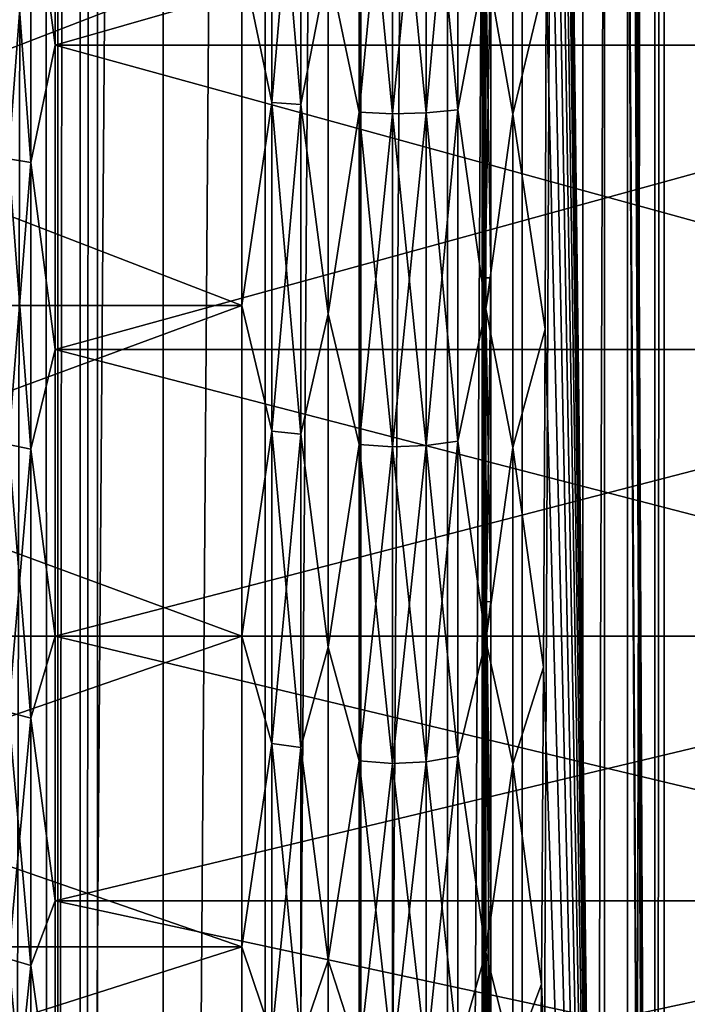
# Model space of a CAD drawing. Header units: metres. Extents: x -206 to 75, y -104 to 104.
# Tile 1017 of 1056: x 37.28 to 41.21, y -10.39 to -4.59. Entities that reach past the tile are written whole.
import ezdxf

# ---------------------------------------------------------------- set-up
doc = ezdxf.new("R2010")
doc.units = ezdxf.units.M
doc.layers.add('solid_01_1-CONSUMER_THERM_B_125288', color=7, linetype='CONTINUOUS')

msp = doc.modelspace()

# ---------------------------------------------------------------- linework, layer by layer
at = {"layer": 'solid_01_1-CONSUMER_THERM_B_125288'}
for points in [[(37.641285, -67.320755), (69.485435, 75.004799), (69.506912, -74.995201)], [(37.641285, -67.320755), (37.742935, -66.77655), (69.485435, 75.004799)], [(37.723892, 66.223442), (69.485435, 75.004799), (37.742855, -66.222939)], [(37.742935, -66.77655), (37.742855, -66.222939), (69.485435, 75.004799)], [(37.622242, 65.679237), (37.723892, 66.223442), (37.641048, -65.678764)], [(37.723892, 66.223442), (37.742855, -66.222939), (37.641048, -65.678764)], [(37.422325, 65.162979), (37.622242, 65.679237), (37.440983, -65.16256)], [(37.622242, 65.679237), (37.641048, -65.678764), (37.440983, -65.16256)], [(37.130951, 64.692245), (37.422325, 65.162979), (37.149475, -64.69191)], [(37.422325, 65.162979), (37.440983, -65.16256), (37.149475, -64.69191)], [(-37.500069, 41.072453, 108.410858), (37.499931, 41.072487, 108.410858), (-37.500031, -41.072514, 108.410858)], [(37.499931, 41.072487, 108.410858), (37.499969, -41.072479, 108.410858), (-37.500031, -41.072514, 108.410858)], [(38.120285, 41.018215, 108.410858), (37.499969, -41.072479, 108.410858), (37.499931, 41.072487, 108.410858)], [(38.120323, -41.018204, 108.410858), (37.499969, -41.072479, 108.410858), (38.120285, 41.018215, 108.410858)], [(38.120323, -41.018204, 108.410858), (38.120285, 41.018215, 108.410858), (38.72179, 40.85704, 108.410858)], [(38.120323, -41.018204, 108.410858), (38.72179, 40.85704, 108.410858), (38.721828, -40.857029, 108.410858)], [(38.721828, -40.857029, 108.410858), (38.72179, 40.85704, 108.410858), (39.286171, 40.593868, 108.410858)], [(38.721828, -40.857029, 108.410858), (39.286171, 40.593868, 108.410858), (39.286209, -40.593857, 108.410858)], [(39.286209, -40.593857, 108.410858), (39.286171, 40.593868, 108.410858), (39.79628, 40.236687, 108.410858)], [(39.286209, -40.593857, 108.410858), (39.79628, 40.236687, 108.410858), (39.796318, -40.236675, 108.410858)], [(39.796318, -40.236675, 108.410858), (39.79628, 40.236687, 108.410858), (40.23661, 39.796356, 108.410858)], [(39.796318, -40.236675, 108.410858), (40.23661, 39.796356, 108.410858), (40.236649, -39.796341, 108.410858)], [(40.236649, -39.796341, 108.410858), (40.23661, 39.796356, 108.410858), (40.593792, 39.286247, 108.410858)], [(40.236649, -39.796341, 108.410858), (40.593792, 39.286247, 108.410858), (40.59383, -39.286236, 108.410858)], [(40.59383, -39.286236, 108.410858), (40.593792, 39.286247, 108.410858), (40.856968, 38.721867, 108.410858)], [(40.59383, -39.286236, 108.410858), (40.856968, 38.721867, 108.410858), (40.857002, -38.721855, 108.410858)], [(40.857002, -38.721855, 108.410858), (40.856968, 38.721867, 108.410858), (41.018143, 38.120361, 108.410858)], [(40.857002, -38.721855, 108.410858), (41.018143, 38.120361, 108.410858), (41.018177, -38.12035, 108.410858)], [(41.018177, -38.12035, 108.410858), (41.018143, 38.120361, 108.410858), (41.072414, 37.500008, 108.410858)], [(-42.500034, -37.500031, 108.5), (42.499931, 37.500008, 108.5), (-42.500069, 37.499969, 108.5)], [(-42.500034, -37.500031, 108.5), (42.499966, -37.499992, 108.5), (42.499931, 37.500008, 108.5)], [(41.072449, -37.499992, 108.410858), (40.722527, 37.500008, 75), (40.722527, 34.114883, 75)], [(41.072414, 37.500008, 108.410858), (40.722527, 37.500008, 75), (41.072449, -37.499992, 108.410858)], [(41.018177, -38.12035, 108.410858), (41.072414, 37.500008, 108.410858), (41.072449, -37.499992, 108.410858)], [(41.072449, -37.499992, 108.410858), (40.722527, 34.114883, 75), (40.722527, 30.742798, 75)], [(40.722534, 20.197853, 75), (41.072449, -37.499992, 108.410858), (40.722527, 30.742798, 75)], [(40.722534, 20.197853, 75), (40.722534, 19.102161, 75), (41.072449, -37.499992, 108.410858)], [(40.319302, 13.523482, 36.495472), (40.722553, -19.102146, 75), (40.722534, 19.102161, 75)], [(40.722534, 19.102161, 75), (40.722553, -19.102146, 75), (41.072449, -37.499992, 108.410858)], [(31.799959, -18.499998, 6), (39.999943, 18.500006, 6), (31.79994, 18.500002, 6)], [(31.799959, -18.499998, 6), (39.999958, -18.499994, 6), (39.999943, 18.500006, 6)], [(40.007282, -0.000046, 6.7), (39.999943, 18.500006, 6), (39.999958, -18.499994, 6)], [(40.319302, 13.523482, 36.495472), (40.335541, 11.987578, 38.046116), (40.722553, -19.102146, 75)], [(40.335541, 11.987578, 38.046116), (40.349716, 10.274138, 39.399616), (40.722553, -19.102146, 75)], [(40.349716, 10.274138, 39.399616), (40.361618, 8.40837, 40.535809), (40.722553, -19.102146, 75)], [(40.361618, 8.40837, 40.535809), (40.371063, 6.417512, 41.437813), (40.722553, -19.102146, 75)], [(40.371063, 6.417512, 41.437813), (40.377911, 4.332213, 42.091663), (40.722553, -19.102146, 75)], [(40.377911, 4.332213, 42.091663), (40.382065, 2.182285, 42.488014), (40.722553, -19.102146, 75)], [(40.382065, 2.182285, 42.488014), (40.383457, 0.000009, 42.620792), (40.722553, -19.102146, 75)], [(40.383457, 0.000009, 42.620792), (40.382065, -2.182274, 42.488014), (40.722553, -19.102146, 75)], [(40.008553, -2.075559, 6.821424), (40.007282, -0.000046, 6.7), (39.999958, -18.499994, 6)], [(40.012352, -4.123438, 7.184192), (40.008553, -2.075559, 6.821424), (39.999958, -18.499994, 6)], [(40.382065, -2.182274, 42.488014), (40.377918, -4.332208, 42.09166), (40.722553, -19.102146, 75)], [(37.341457, -3.668509, 9.616254), (37.484222, -4.743405, 9.901282), (37.484222, -2.876298, 9.42189)], [(37.484222, -2.876298, 39.57811), (37.484222, -4.743405, 39.098717), (37.341457, -3.668509, 39.383747)], [(43.99995, -2.876299, 9.421891), (37.484222, -2.876298, 9.42189), (37.484222, -4.743405, 9.901282)], [(43.99995, -4.743409, 39.098717), (37.484222, -4.743405, 39.098717), (37.484222, -2.876298, 39.57811)], [(43.99995, -2.876299, 39.57811), (43.99995, -4.743409, 39.098717), (37.484222, -2.876298, 39.57811)], [(43.99995, -2.876299, 9.421891), (37.484222, -4.743405, 9.901282), (43.99995, -4.743409, 9.901284)], [(38.584801, -4.235881, 41.685669), (38.761475, -5.080923, 41.471485), (38.761471, -3.076298, 41.946587)], [(38.761471, -3.076298, 7.053411), (38.761475, -5.080923, 7.528516), (38.584801, -4.235881, 7.31433)], [(38.932919, -3.084428, 41.992695), (38.761471, -3.076298, 41.946587), (38.761475, -5.080923, 41.471485)], [(38.932922, -5.09435, 7.483664), (38.761475, -5.080923, 7.528516), (38.761471, -3.076298, 7.053411)], [(38.932919, -3.084428, 7.007304), (38.932922, -5.09435, 7.483664), (38.761471, -3.076298, 7.053411)], [(38.932922, -5.09435, 41.516335), (38.932919, -3.084428, 41.992695), (38.761475, -5.080923, 41.471485)], [(38.932919, -3.084428, 7.007304), (39.09322, -4.269119, 7.179477), (38.932922, -5.09435, 7.483664)], [(38.932922, -5.09435, 41.516335), (39.09322, -4.269119, 41.820522), (38.932919, -3.084428, 41.992695)], [(39.09322, -4.269119, 7.179477), (39.275536, -3.111401, 6.854334), (39.275536, -5.138899, 7.33486)], [(39.09322, -4.269119, 41.820522), (39.275536, -5.138899, 41.665138), (39.275536, -3.111401, 42.145664)], [(39.275536, -3.111401, 6.854334), (39.471897, -3.116893, 6.823185), (39.471897, -5.147971, 7.30456)], [(39.275536, -5.138899, 7.33486), (39.275536, -3.111401, 6.854334), (39.471897, -5.147971, 7.30456)], [(39.275536, -3.111401, 42.145664), (39.275536, -5.138899, 41.665138), (39.471897, -3.116893, 42.176815)], [(39.275536, -5.138899, 41.665138), (39.471897, -5.147971, 41.695442), (39.471897, -3.116893, 42.176815)], [(39.471897, -3.116893, 6.823185), (39.669991, -3.113804, 6.840703), (39.669991, -5.142869, 7.3216)], [(39.471897, -5.147971, 41.695442), (39.669991, -5.142869, 41.678402), (39.669991, -3.113804, 42.159298)], [(39.471897, -3.116893, 42.176815), (39.471897, -5.147971, 41.695442), (39.669991, -3.113804, 42.159298)], [(39.471897, -5.147971, 7.30456), (39.471897, -3.116893, 6.823185), (39.669991, -5.142869, 7.3216)], [(39.669991, -3.113804, 6.840703), (39.857574, -3.102325, 6.905803), (39.857574, -5.12391, 7.384928)], [(39.669991, -5.142869, 41.678402), (39.857574, -5.12391, 41.615074), (39.857574, -3.102325, 42.094196)], [(39.669991, -3.113804, 42.159298), (39.669991, -5.142869, 41.678402), (39.857574, -3.102325, 42.094196)], [(39.669991, -5.142869, 7.3216), (39.669991, -3.113804, 6.840703), (39.857574, -5.12391, 7.384928)], [(39.857574, -3.102325, 42.094196), (39.857574, -5.12391, 41.615074), (40.022453, -4.249177, 41.739864)], [(39.857574, -5.12391, 7.384928), (39.857574, -3.102325, 6.905803), (40.022453, -4.249177, 7.260137)], [(40.022453, -4.249177, 41.739864), (40.182339, -5.150609, 41.704254), (40.182339, -3.11849, 42.185875)], [(40.182339, -3.11849, 42.185875), (40.182339, -5.150609, 41.704254), (40.377918, -4.332208, 42.09166)], [(37.210335, -3.653941, 9.675358), (37.210335, -5.414213, 10.223881), (37.341457, -3.668509, 9.616254)], [(37.210335, -3.653941, 39.324642), (37.341457, -3.668509, 39.383747), (37.341457, -5.435798, 38.833035)], [(37.210335, -5.414213, 38.776119), (37.210335, -3.653941, 39.324642), (37.341457, -5.435798, 38.833035)], [(37.210335, -5.414213, 10.223881), (37.341457, -5.435798, 10.166964), (37.341457, -3.668509, 9.616254)], [(37.341457, -3.668509, 9.616254), (37.341457, -5.435798, 10.166964), (37.484222, -4.743405, 9.901282)], [(37.484222, -4.743405, 39.098717), (37.341457, -5.435798, 38.833035), (37.341457, -3.668509, 39.383747)], [(40.018623, -6.114017, 7.782981), (40.012352, -4.123438, 7.184192), (39.999958, -18.499994, 6)], [(40.05127, -4.122983, 7.184083), (40.012352, -4.123438, 7.184192), (40.018623, -6.114017, 7.782981)], [(40.05127, -4.122983, 7.184083), (40.018623, -6.114017, 7.782981), (40.05127, -6.114061, 7.782998)], [(40.022453, -4.249177, 7.260137), (40.05127, -4.122983, 7.184083), (40.05127, -6.114061, 7.782998)], [(33.299953, -4.235847, 41.685677), (33.299953, -6.276479, 41.049797), (38.584801, -4.235881, 41.685669)], [(33.299953, -4.235852, 7.314326), (38.584801, -4.235881, 7.31433), (38.584801, -6.276501, 7.950212)], [(33.299953, -6.276488, 7.950205), (33.299953, -4.235852, 7.314326), (38.584801, -6.276501, 7.950212)], [(33.299953, -6.276479, 41.049797), (38.584801, -6.276501, 41.049786), (38.584801, -4.235881, 41.685669)], [(38.584801, -4.235881, 41.685669), (38.584801, -6.276501, 41.049786), (38.761475, -5.080923, 41.471485)], [(38.761475, -5.080923, 7.528516), (38.584801, -6.276501, 7.950212), (38.584801, -4.235881, 7.31433)], [(38.932922, -5.09435, 7.483664), (39.09322, -4.269119, 7.179477), (39.09322, -6.325751, 7.820349)], [(38.932922, -5.09435, 41.516335), (39.09322, -6.325751, 41.179649), (39.09322, -4.269119, 41.820522)], [(39.09322, -6.325751, 7.820349), (39.09322, -4.269119, 7.179477), (39.275536, -5.138899, 7.33486)], [(39.09322, -4.269119, 41.820522), (39.09322, -6.325751, 41.179649), (39.275536, -5.138899, 41.665138)], [(39.857574, -5.12391, 41.615074), (40.022453, -6.296233, 41.101982), (40.022453, -4.249177, 41.739864)], [(39.857574, -5.12391, 7.384928), (40.022453, -4.249177, 7.260137), (40.022453, -6.296233, 7.898018)], [(40.022453, -4.249177, 41.739864), (40.022453, -6.296233, 41.101982), (40.182339, -5.150609, 41.704254)], [(40.022453, -6.296233, 7.898018), (40.022453, -4.249177, 7.260137), (40.05127, -6.114061, 7.782998)], [(40.182339, -5.150609, 41.704254), (40.371071, -6.417488, 41.437817), (40.377918, -4.332208, 42.09166)], [(40.377918, -4.332208, 42.09166), (40.371071, -6.417488, 41.437817), (40.722553, -19.102146, 75)], [(37.341457, -5.435798, 10.166964), (37.484226, -6.535707, 10.610905), (37.484222, -4.743405, 9.901282)], [(37.484222, -4.743405, 39.098717), (37.484226, -6.535707, 38.389095), (37.341457, -5.435798, 38.833035)], [(43.99995, -4.743409, 9.901284), (37.484222, -4.743405, 9.901282), (37.484226, -6.535707, 10.610905)], [(43.999954, -6.535712, 38.389091), (37.484226, -6.535707, 38.389095), (37.484222, -4.743405, 39.098717)], [(43.99995, -4.743409, 39.098717), (43.999954, -6.535712, 38.389091), (37.484222, -4.743405, 39.098717)], [(43.99995, -4.743409, 9.901284), (37.484226, -6.535707, 10.610905), (43.999954, -6.535712, 10.610909)], [(38.584801, -6.276501, 41.049786), (38.761475, -7.016836, 40.766869), (38.761475, -5.080923, 41.471485)], [(38.761475, -5.080923, 7.528516), (38.761475, -7.016836, 8.233131), (38.584801, -6.276501, 7.950212)], [(38.932922, -5.09435, 41.516335), (38.761475, -5.080923, 41.471485), (38.761475, -7.016836, 40.766869)], [(38.932922, -7.03538, 8.190141), (38.761475, -7.016836, 8.233131), (38.761475, -5.080923, 7.528516)], [(38.932922, -5.09435, 7.483664), (38.932922, -7.03538, 8.190141), (38.761475, -5.080923, 7.528516)], [(38.932922, -7.03538, 40.80986), (38.932922, -5.09435, 41.516335), (38.761475, -7.016836, 40.766869)], [(38.932922, -5.09435, 7.483664), (39.09322, -6.325751, 7.820349), (38.932922, -7.03538, 8.190141)], [(38.932922, -7.03538, 40.80986), (39.09322, -6.325751, 41.179649), (38.932922, -5.09435, 41.516335)], [(39.09322, -6.325751, 7.820349), (39.275536, -5.138899, 7.33486), (39.275536, -7.096903, 8.047515)], [(39.09322, -6.325751, 41.179649), (39.275536, -7.096903, 40.952484), (39.275536, -5.138899, 41.665138)], [(39.275536, -5.138899, 7.33486), (39.471897, -5.147971, 7.30456), (39.471897, -7.10943, 8.018473)], [(39.275536, -7.096903, 8.047515), (39.275536, -5.138899, 7.33486), (39.471897, -7.10943, 8.018473)], [(39.275536, -5.138899, 41.665138), (39.275536, -7.096903, 40.952484), (39.471897, -5.147971, 41.695442)], [(39.275536, -7.096903, 40.952484), (39.471897, -7.10943, 40.981525), (39.471897, -5.147971, 41.695442)], [(39.471897, -5.147971, 7.30456), (39.669991, -5.142869, 7.3216), (39.669991, -7.102385, 8.034805)], [(39.471897, -7.10943, 40.981525), (39.669991, -7.102385, 40.965195), (39.669991, -5.142869, 41.678402)], [(39.471897, -5.147971, 41.695442), (39.471897, -7.10943, 40.981525), (39.669991, -5.142869, 41.678402)], [(39.471897, -7.10943, 8.018473), (39.471897, -5.147971, 7.30456), (39.669991, -7.102385, 8.034805)], [(39.669991, -5.142869, 7.3216), (39.857574, -5.12391, 7.384928), (39.857574, -7.076202, 8.095504)], [(39.669991, -7.102385, 40.965195), (39.857574, -7.076202, 40.904495), (39.857574, -5.12391, 41.615074)], [(39.669991, -5.142869, 41.678402), (39.669991, -7.102385, 40.965195), (39.857574, -5.12391, 41.615074)], [(39.669991, -7.102385, 8.034805), (39.669991, -5.142869, 7.3216), (39.857574, -7.076202, 8.095504)], [(39.857574, -5.12391, 41.615074), (39.857574, -7.076202, 40.904495), (40.022453, -6.296233, 41.101982)], [(39.857574, -7.076202, 8.095504), (39.857574, -5.12391, 7.384928), (40.022453, -6.296233, 7.898018)], [(40.022453, -6.296233, 41.101982), (40.182339, -7.113074, 40.989975), (40.182339, -5.150609, 41.704254)], [(40.182339, -5.150609, 41.704254), (40.182339, -7.113074, 40.989975), (40.371071, -6.417488, 41.437817)], [(37.210335, -5.414213, 10.223881), (37.210335, -7.095533, 10.980581), (37.341457, -5.435798, 10.166964)], [(37.210335, -5.414213, 38.776119), (37.341457, -5.435798, 38.833035), (37.341457, -7.123822, 38.073318)], [(37.210335, -7.095533, 38.019417), (37.210335, -5.414213, 38.776119), (37.341457, -7.123822, 38.073318)], [(37.210335, -7.095533, 10.980581), (37.341457, -7.123822, 10.926682), (37.341457, -5.435798, 10.166964)], [(37.341457, -5.435798, 10.166964), (37.341457, -7.123822, 10.926682), (37.484226, -6.535707, 10.610905)], [(37.484226, -6.535707, 38.389095), (37.341457, -7.123822, 38.073318), (37.341457, -5.435798, 38.833035)], [(40.027287, -8.021952, 8.610124), (40.018623, -6.114017, 7.782981), (39.999958, -18.499994, 6)], [(40.05127, -6.114061, 7.782998), (40.018623, -6.114017, 7.782981), (40.027287, -8.021952, 8.610124)], [(40.022453, -6.296233, 7.898018), (40.05127, -6.114061, 7.782998), (40.05127, -8.021717, 8.610004)], [(40.05127, -6.114061, 7.782998), (40.027287, -8.021952, 8.610124), (40.05127, -8.021717, 8.610004)], [(33.299953, -6.276479, 41.049797), (33.299953, -8.225559, 40.172592), (38.584801, -6.276501, 41.049786)], [(33.299953, -6.276488, 7.950205), (38.584801, -6.276501, 7.950212), (38.584805, -8.225595, 8.827429)], [(33.299953, -8.225572, 8.827413), (33.299953, -6.276488, 7.950205), (38.584805, -8.225595, 8.827429)], [(33.299953, -8.225559, 40.172592), (38.584805, -8.225595, 40.172573), (38.584801, -6.276501, 41.049786)], [(38.584801, -6.276501, 41.049786), (38.584805, -8.225595, 40.172573), (38.761475, -7.016836, 40.766869)], [(38.761475, -7.016836, 8.233131), (38.584805, -8.225595, 8.827429), (38.584801, -6.276501, 7.950212)], [(39.857574, -7.076202, 40.904495), (40.022453, -8.251457, 40.222015), (40.022453, -6.296233, 41.101982)], [(39.857574, -7.076202, 8.095504), (40.022453, -6.296233, 7.898018), (40.022453, -8.251457, 8.777984)], [(40.022453, -6.296233, 41.101982), (40.022453, -8.251457, 40.222015), (40.182339, -7.113074, 40.989975)], [(40.022453, -8.251457, 8.777984), (40.022453, -6.296233, 7.898018), (40.05127, -8.021717, 8.610004)], [(38.932922, -7.03538, 8.190141), (39.09322, -6.325751, 7.820349), (39.09322, -8.290139, 8.704449)], [(38.932922, -7.03538, 40.80986), (39.09322, -8.290139, 40.295551), (39.09322, -6.325751, 41.179649)], [(39.09322, -8.290139, 8.704449), (39.09322, -6.325751, 7.820349), (39.275536, -7.096903, 8.047515)], [(39.09322, -6.325751, 41.179649), (39.09322, -8.290139, 40.295551), (39.275536, -7.096903, 40.952484)], [(40.182339, -7.113074, 40.989975), (40.361626, -8.408372, 40.535801), (40.371071, -6.417488, 41.437817)], [(40.371071, -6.417488, 41.437817), (40.361626, -8.408372, 40.535801), (40.722553, -19.102146, 75)], [(37.341457, -7.123822, 10.926682), (37.484226, -8.224936, 11.539566), (37.484226, -6.535707, 10.610905)], [(37.484226, -6.535707, 38.389095), (37.484226, -8.224936, 37.460434), (37.341457, -7.123822, 38.073318)], [(43.999954, -6.535712, 10.610909), (37.484226, -6.535707, 10.610905), (37.484226, -8.224936, 11.539566)], [(43.999954, -8.224942, 37.460426), (37.484226, -8.224936, 37.460434), (37.484226, -6.535707, 38.389095)], [(43.999954, -6.535712, 38.389091), (43.999954, -8.224942, 37.460426), (37.484226, -6.535707, 38.389095)], [(43.999954, -6.535712, 10.610909), (37.484226, -8.224936, 11.539566), (43.999954, -8.224942, 11.539573)], [(38.584805, -8.225595, 40.172573), (38.761475, -8.857859, 39.842274), (38.761475, -7.016836, 40.766869)], [(38.761475, -7.016836, 8.233131), (38.761475, -8.857859, 9.157727), (38.584805, -8.225595, 8.827429)], [(38.932922, -7.03538, 40.80986), (38.761475, -7.016836, 40.766869), (38.761475, -8.857859, 39.842274)], [(38.932922, -8.881269, 9.117181), (38.761475, -8.857859, 9.157727), (38.761475, -7.016836, 8.233131)], [(38.932922, -7.03538, 8.190141), (38.932922, -8.881269, 9.117181), (38.761475, -7.016836, 8.233131)], [(38.932922, -8.881269, 39.88282), (38.932922, -7.03538, 40.80986), (38.761475, -8.857859, 39.842274)], [(38.932922, -7.03538, 8.190141), (39.09322, -8.290139, 8.704449), (38.932922, -8.881269, 9.117181)], [(38.932922, -8.881269, 39.88282), (39.09322, -8.290139, 40.295551), (38.932922, -7.03538, 40.80986)], [(37.210335, -7.095533, 10.980581), (37.210335, -8.673384, 11.934426), (37.341457, -7.123822, 10.926682)], [(37.210335, -7.095533, 38.019417), (37.341457, -7.123822, 38.073318), (37.341457, -8.707964, 37.115673)], [(37.210335, -8.673384, 37.065575), (37.210335, -7.095533, 38.019417), (37.341457, -8.707964, 37.115673)], [(37.210335, -8.673384, 11.934426), (37.341457, -8.707964, 11.884329), (37.341457, -7.123822, 10.926682)], [(37.341457, -7.123822, 10.926682), (37.341457, -8.707964, 11.884329), (37.484226, -8.224936, 11.539566)], [(37.484226, -8.224936, 37.460434), (37.341457, -8.707964, 37.115673), (37.341457, -7.123822, 38.073318)], [(39.09322, -8.290139, 8.704449), (39.275536, -7.096903, 8.047515), (39.275539, -8.958933, 8.982662)], [(39.09322, -8.290139, 40.295551), (39.275539, -8.958933, 40.017338), (39.275536, -7.096903, 40.952484)], [(39.275536, -7.096903, 8.047515), (39.471897, -7.10943, 8.018473), (39.471897, -8.974748, 8.95527)], [(39.275539, -8.958933, 8.982662), (39.275536, -7.096903, 8.047515), (39.471897, -8.974748, 8.95527)], [(39.275536, -7.096903, 40.952484), (39.275539, -8.958933, 40.017338), (39.471897, -7.10943, 40.981525)], [(39.275539, -8.958933, 40.017338), (39.471897, -8.974748, 40.044731), (39.471897, -7.10943, 40.981525)], [(39.471897, -7.10943, 8.018473), (39.669991, -7.102385, 8.034805), (39.669994, -8.965854, 8.970675)], [(39.471897, -8.974748, 40.044731), (39.669994, -8.965854, 40.029324), (39.669991, -7.102385, 40.965195)], [(39.471897, -7.10943, 40.981525), (39.471897, -8.974748, 40.044731), (39.669991, -7.102385, 40.965195)], [(39.471897, -8.974748, 8.95527), (39.471897, -7.10943, 8.018473), (39.669994, -8.965854, 8.970675)], [(39.669991, -7.102385, 8.034805), (39.857574, -7.076202, 8.095504), (39.857578, -8.932801, 9.027923)], [(39.669991, -7.102385, 40.965195), (39.669994, -8.965854, 40.029324), (39.857574, -7.076202, 40.904495)], [(39.669994, -8.965854, 8.970675), (39.669991, -7.102385, 8.034805), (39.857578, -8.932801, 9.027923)], [(39.669994, -8.965854, 40.029324), (39.857578, -8.932801, 39.972076), (39.857574, -7.076202, 40.904495)], [(39.857574, -7.076202, 40.904495), (39.857578, -8.932801, 39.972076), (40.022453, -8.251457, 40.222015)], [(39.857578, -8.932801, 9.027923), (39.857574, -7.076202, 8.095504), (40.022453, -8.251457, 8.777984)], [(40.022453, -8.251457, 40.222015), (40.182339, -8.979347, 40.052696), (40.182339, -7.113074, 40.989975)], [(40.182339, -7.113074, 40.989975), (40.182339, -8.979347, 40.052696), (40.361626, -8.408372, 40.535801)], [(40.038223, -9.82041, 9.654144), (40.027287, -8.021952, 8.610124), (39.999958, -18.499994, 6)], [(40.022453, -8.251457, 8.777984), (40.05127, -8.021717, 8.610004), (40.05127, -9.819921, 9.653821)], [(40.05127, -8.021717, 8.610004), (40.027287, -8.021952, 8.610124), (40.05127, -9.819921, 9.653821)], [(40.05127, -9.819921, 9.653821), (40.027287, -8.021952, 8.610124), (40.038223, -9.82041, 9.654144)], [(33.299953, -8.225559, 40.172592), (33.299953, -10.054741, 39.066814), (38.584805, -8.225595, 40.172573)], [(33.299953, -8.225572, 8.827413), (38.584805, -8.225595, 8.827429), (38.584805, -10.05474, 9.933186)], [(33.299953, -10.054757, 9.933196), (33.299953, -8.225572, 8.827413), (38.584805, -10.05474, 9.933186)], [(33.299953, -10.054741, 39.066814), (38.584805, -10.05474, 39.066814), (38.584805, -8.225595, 40.172573)], [(37.341457, -8.707964, 11.884329), (37.484226, -9.784452, 12.672622), (37.484226, -8.224936, 11.539566)], [(37.484226, -8.224936, 37.460434), (37.484226, -9.784452, 36.327377), (37.341457, -8.707964, 37.115673)], [(43.999954, -8.224942, 11.539573), (37.484226, -8.224936, 11.539566), (37.484226, -9.784452, 12.672622)], [(43.999954, -9.784459, 36.32737), (37.484226, -9.784452, 36.327377), (37.484226, -8.224936, 37.460434)], [(43.999954, -8.224942, 37.460426), (43.999954, -9.784459, 36.32737), (37.484226, -8.224936, 37.460434)], [(43.999954, -8.224942, 11.539573), (37.484226, -9.784452, 12.672622), (43.999954, -9.784459, 12.672629)], [(38.584805, -8.225595, 40.172573), (38.584805, -10.05474, 39.066814), (38.761475, -8.857859, 39.842274)], [(38.761475, -8.857859, 9.157727), (38.584805, -10.05474, 9.933186), (38.584805, -8.225595, 8.827429)], [(38.932922, -8.881269, 9.117181), (39.09322, -8.290139, 8.704449), (39.09322, -10.133637, 9.818882)], [(38.932922, -8.881269, 39.88282), (39.09322, -10.133637, 39.181118), (39.09322, -8.290139, 40.295551)], [(39.09322, -10.133637, 9.818882), (39.09322, -8.290139, 8.704449), (39.275539, -8.958933, 8.982662)], [(39.09322, -8.290139, 40.295551), (39.09322, -10.133637, 39.181118), (39.275539, -8.958933, 40.017338)], [(39.857578, -8.932801, 39.972076), (40.022453, -10.086411, 39.112755), (40.022453, -8.251457, 40.222015)], [(39.857578, -8.932801, 9.027923), (40.022453, -8.251457, 8.777984), (40.022453, -10.086411, 9.887244)], [(40.022453, -8.251457, 40.222015), (40.022453, -10.086411, 39.112755), (40.182339, -8.979347, 40.052696)], [(40.022453, -10.086411, 9.887244), (40.022453, -8.251457, 8.777984), (40.05127, -9.819921, 9.653821)], [(40.182339, -8.979347, 40.052696), (40.349728, -10.274145, 39.399601), (40.361626, -8.408372, 40.535801)], [(40.361626, -8.408372, 40.535801), (40.349728, -10.274145, 39.399601), (40.722553, -19.102146, 75)], [(37.210335, -8.673384, 11.934426), (37.210335, -10.124758, 13.071505), (37.341457, -8.707964, 11.884329)], [(37.210335, -8.673384, 37.065575), (37.341457, -8.707964, 37.115673), (37.341457, -10.165124, 35.97406)], [(37.210335, -10.124758, 35.928493), (37.210335, -8.673384, 37.065575), (37.341457, -10.165124, 35.97406)], [(37.210335, -10.124758, 13.071505), (37.341457, -10.165124, 13.025941), (37.341457, -8.707964, 11.884329)], [(37.341457, -8.707964, 11.884329), (37.341457, -10.165124, 13.025941), (37.484226, -9.784452, 12.672622)], [(37.484226, -9.784452, 36.327377), (37.341457, -10.165124, 35.97406), (37.341457, -8.707964, 37.115673)], [(38.584805, -10.05474, 39.066814), (38.761475, -10.579095, 38.710197), (38.761475, -8.857859, 39.842274)], [(38.761475, -8.857859, 9.157727), (38.761475, -10.579095, 10.289802), (38.584805, -10.05474, 9.933186)], [(38.932922, -8.881269, 39.88282), (38.761475, -8.857859, 39.842274), (38.761475, -10.579095, 38.710197)], [(38.932922, -10.607053, 10.252247), (38.761475, -10.579095, 10.289802), (38.761475, -8.857859, 9.157727)], [(38.932922, -8.881269, 9.117181), (38.932922, -10.607053, 10.252247), (38.761475, -8.857859, 9.157727)], [(38.932922, -10.607053, 38.747753), (38.932922, -8.881269, 39.88282), (38.761475, -10.579095, 38.710197)], [(38.932922, -8.881269, 9.117181), (39.09322, -10.133637, 9.818882), (38.932922, -10.607053, 10.252247)], [(38.932922, -10.607053, 38.747753), (39.09322, -10.133637, 39.181118), (38.932922, -8.881269, 39.88282)], [(39.09322, -10.133637, 9.818882), (39.275539, -8.958933, 8.982662), (39.275539, -10.699809, 10.127654)], [(39.09322, -10.133637, 39.181118), (39.275539, -10.699809, 38.872345), (39.275539, -8.958933, 40.017338)], [(39.275539, -8.958933, 8.982662), (39.471897, -8.974748, 8.95527), (39.471901, -10.718697, 10.102283)], [(39.275539, -10.699809, 10.127654), (39.275539, -8.958933, 8.982662), (39.471901, -10.718697, 10.102283)], [(39.275539, -8.958933, 40.017338), (39.275539, -10.699809, 38.872345), (39.471897, -8.974748, 40.044731)], [(39.275539, -10.699809, 38.872345), (39.471901, -10.718697, 38.897717), (39.471897, -8.974748, 40.044731)], [(39.471897, -8.974748, 8.95527), (39.669994, -8.965854, 8.970675), (39.669994, -10.708075, 10.116551)], [(39.471897, -8.974748, 40.044731), (39.471901, -10.718697, 38.897717), (39.669994, -8.965854, 40.029324)], [(39.471901, -10.718697, 10.102283), (39.471897, -8.974748, 8.95527), (39.669994, -10.708075, 10.116551)], [(39.471901, -10.718697, 38.897717), (39.669994, -10.708075, 38.88345), (39.669994, -8.965854, 40.029324)], [(39.669994, -8.965854, 8.970675), (39.857578, -8.932801, 9.027923), (39.857578, -10.668599, 10.169576)], [(39.669994, -10.708075, 38.88345), (39.857578, -10.668599, 38.830425), (39.857578, -8.932801, 39.972076)], [(39.669994, -8.965854, 40.029324), (39.669994, -10.708075, 38.88345), (39.857578, -8.932801, 39.972076)], [(39.669994, -10.708075, 10.116551), (39.669994, -8.965854, 8.970675), (39.857578, -10.668599, 10.169576)], [(39.857578, -8.932801, 39.972076), (39.857578, -10.668599, 38.830425), (40.022453, -10.086411, 39.112755)], [(39.857578, -10.668599, 10.169576), (39.857578, -8.932801, 9.027923), (40.022453, -10.086411, 9.887244)], [(40.022453, -10.086411, 39.112755), (40.182343, -10.72419, 38.905098), (40.182339, -8.979347, 40.052696)], [(40.182339, -8.979347, 40.052696), (40.182343, -10.72419, 38.905098), (40.349728, -10.274145, 39.399601)], [(37.341457, -10.165124, 13.025941), (37.484226, -11.189663, 13.992202), (37.484226, -9.784452, 12.672622)], [(37.484226, -9.784452, 36.327377), (37.484226, -11.189663, 35.007797), (37.341457, -10.165124, 35.97406)], [(43.999954, -9.784459, 12.672629), (37.484226, -9.784452, 12.672622), (37.484226, -11.189663, 13.992202)], [(43.999954, -11.189669, 35.00779), (37.484226, -11.189663, 35.007797), (37.484226, -9.784452, 36.327377)], [(43.999954, -9.784459, 36.32737), (43.999954, -11.189669, 35.00779), (37.484226, -9.784452, 36.327377)], [(43.999954, -9.784459, 12.672629), (37.484226, -11.189663, 13.992202), (43.999954, -11.189669, 13.992211)], [(40.051273, -11.484138, 10.900205), (40.038223, -9.82041, 9.654144), (39.999958, -18.499994, 6)], [(40.022453, -10.086411, 9.887244), (40.05127, -9.819921, 9.653821), (40.051273, -11.484138, 10.900205)], [(40.05127, -9.819921, 9.653821), (40.038223, -9.82041, 9.654144), (40.051273, -11.484138, 10.900205)], [(33.299953, -11.737365, 37.748547), (38.584805, -11.737266, 37.748642), (38.584805, -10.05474, 39.066814)], [(33.299953, -10.054741, 39.066814), (33.299953, -11.737365, 37.748547), (38.584805, -10.05474, 39.066814)], [(33.299953, -10.054757, 9.933196), (38.584805, -10.05474, 9.933186), (38.584805, -11.737266, 11.25136)], [(33.299953, -11.737384, 11.25147), (33.299953, -10.054757, 9.933196), (38.584805, -11.737266, 11.25136)], [(38.584805, -10.05474, 39.066814), (38.584805, -11.737266, 37.748642), (38.761475, -10.579095, 38.710197)], [(38.761475, -10.579095, 10.289802), (38.584805, -11.737266, 11.25136), (38.584805, -10.05474, 9.933186)], [(39.857578, -10.668599, 38.830425), (40.022457, -11.774344, 37.790337), (40.022453, -10.086411, 39.112755)], [(39.857578, -10.668599, 10.169576), (40.022453, -10.086411, 9.887244), (40.022457, -11.774344, 11.209661)], [(40.022457, -11.774344, 11.209661), (40.022453, -10.086411, 9.887244), (40.051273, -11.484138, 10.900205)], [(40.022453, -10.086411, 39.112755), (40.022457, -11.774344, 37.790337), (40.182343, -10.72419, 38.905098)], [(37.210335, -10.124758, 13.071505), (37.210339, -11.42849, 14.375237), (37.341457, -10.165124, 13.025941)], [(37.210335, -10.124758, 35.928493), (37.341457, -10.165124, 35.97406), (37.341461, -11.474053, 34.665131)], [(37.210339, -11.42849, 34.624763), (37.210335, -10.124758, 35.928493), (37.341461, -11.474053, 34.665131)], [(38.932922, -10.607053, 10.252247), (39.09322, -10.133637, 9.818882), (39.093224, -11.829365, 11.1474)], [(38.932922, -10.607053, 38.747753), (39.093224, -11.829365, 37.8526), (39.09322, -10.133637, 39.181118)], [(39.093224, -11.829365, 11.1474), (39.09322, -10.133637, 9.818882), (39.275539, -10.699809, 10.127654)], [(39.09322, -10.133637, 39.181118), (39.093224, -11.829365, 37.8526), (39.275539, -10.699809, 38.872345)], [(37.210339, -11.42849, 14.375237), (37.341461, -11.474053, 14.33487), (37.341457, -10.165124, 13.025941)], [(37.341457, -10.165124, 13.025941), (37.341461, -11.474053, 14.33487), (37.484226, -11.189663, 13.992202)], [(37.484226, -11.189663, 35.007797), (37.341461, -11.474053, 34.665131), (37.341457, -10.165124, 35.97406)], [(40.182343, -10.72419, 38.905098), (40.335552, -11.987583, 38.046097), (40.349728, -10.274145, 39.399601)], [(40.349728, -10.274145, 39.399601), (40.335552, -11.987583, 38.046097), (40.722553, -19.102146, 75)]]:
    msp.add_3dface(points, dxfattribs=at)

doc.saveas('drawing.dxf')
